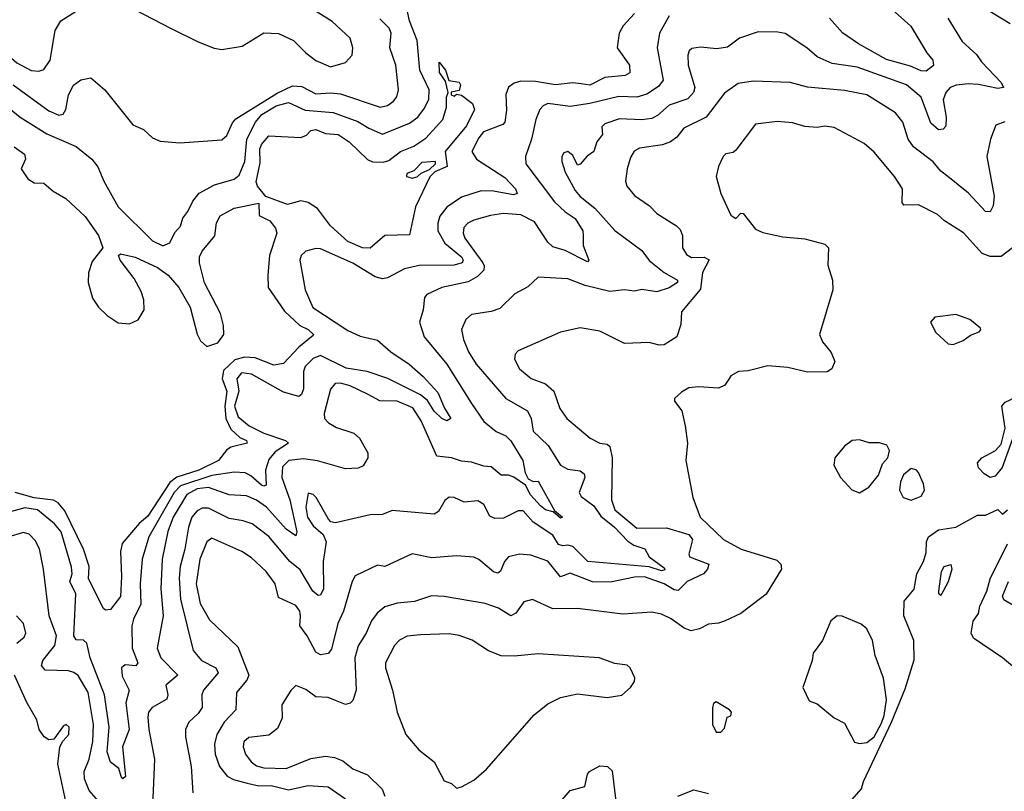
# Model space of a CAD drawing. Extents: x 1552294 to 1694791, y 811929 to 917222.
# Tile 432 of 643: x 1645057 to 1649042, y 860905 to 864029. Entities that reach past the tile are written whole.
import ezdxf

# ---------------------------------------------------------------- set-up
doc = ezdxf.new("R2010")
doc.units = 0

msp = doc.modelspace()

# ---------------------------------------------------------------- linework, layer by layer
at = {"layer": '0CON10XD'}
for points in [[(1645525, 864068.5), (1645667.5, 863995), (1645779.5, 863939.5), (1645844.1, 863914.1), (1645875, 863908.4), (1645957.5, 863922.5), (1646045, 863975.4), (1646105, 863973.1), (1646165.6, 863945.6), (1646215, 863894.6), (1646255, 863863.8), (1646315, 863838.1), (1646375, 863855.8), (1646402, 863885), (1646405.6, 863915), (1646394.4, 863955), (1646321.7, 864021.7), (1646198.9, 864098.9)], [(1644912.9, 864055), (1644936.7, 863985), (1645013.1, 863883.1), (1645045, 863854.2), (1645103.6, 863823.6), (1645135, 863821.3), (1645155, 863827.5), (1645180, 863865), (1645200.4, 863985), (1645223.3, 864025), (1645285, 864064.4)], [(1644975, 863702.6), (1645059.6, 863635), (1645167.5, 863567.5), (1645285.6, 863515.6), (1645348.7, 863465), (1645373, 863433), (1645397.2, 863375), (1645455, 863272.2), (1645595, 863133.8), (1645636.6, 863113.4), (1645664.1, 863125.9), (1645685, 863167.5), (1645707.4, 863192.6), (1645717.8, 863225), (1645738, 863252), (1645757.7, 863295), (1645783.2, 863326.8), (1645845, 863360.9), (1645925, 863384.1), (1645945, 863399.8), (1645968, 863455), (1645976.8, 863545), (1646011.5, 863615), (1646036.6, 863645), (1646095, 863679.9), (1646145, 863694.6), (1646212.4, 863662.4), (1646325, 863653.5), (1646425, 863617.4), (1646470.2, 863590.2), (1646525, 863566.4), (1646635, 863609.8), (1646668.1, 863635), (1646695, 863670.8), (1646712.3, 863707.7), (1646713.5, 863745), (1646675.9, 863825), (1646666.1, 863945), (1646634.7, 864025), (1646623.2, 864075)], [(1648575, 864083.1), (1648662.9, 864002.9), (1648727.8, 863895), (1648752.7, 863865), (1648755, 863844.2), (1648725, 863820.9), (1648705, 863822.4), (1648661.7, 863841.7), (1648565, 863868.4), (1648451.1, 863931.1), (1648386.2, 863976.2), (1648334.5, 864035)], [(1648952.7, 864082.7), (1649065, 864013.5)], [(1647545.2, 864054.8), (1647498.9, 864005), (1647482.9, 863975), (1647474.7, 863915), (1647525.4, 863845), (1647526.4, 863813.6), (1647506.8, 863803.2), (1647425, 863795.2), (1647365, 863764.4), (1647329.8, 863770.2), (1647296.1, 863773.9), (1647225, 863766.1), (1647145, 863779.4), (1647085, 863780), (1647057.9, 863772.1), (1647035, 863755.5), (1647024.2, 863725.8), (1647026.8, 863663.2), (1647020.8, 863615), (1647012.5, 863605), (1646934.6, 863575), (1646915, 863551.2), (1646886.6, 863495), (1646905.4, 863465), (1647020.9, 863390.9), (1647063.4, 863345), (1647070.5, 863325), (1647055, 863320), (1646975, 863335.6), (1646925, 863336.6), (1646845, 863310.4), (1646785, 863270.3), (1646756.7, 863233.3), (1646749, 863205), (1646749.2, 863175), (1646777.5, 863125), (1646845, 863069), (1646851.5, 863055), (1646847.8, 863045), (1646815, 863036), (1646673.5, 863033.5), (1646615, 863021.1), (1646545.3, 862984.7), (1646525, 862980), (1646495, 862988), (1646405, 863044.1), (1646275, 863101.8), (1646255, 863102.7), (1646215, 863091.5), (1646195.6, 863075), (1646191.2, 863055), (1646212.7, 862935), (1646243.4, 862863.4), (1646385, 862770.2), (1646435, 862747.9), (1646505, 862731.5), (1646559.1, 862685), (1646633.4, 862635), (1646690, 862585), (1646749.6, 862519.6), (1646776.7, 862456.7), (1646802.5, 862415), (1646785, 862405.5), (1646765, 862414.1), (1646735, 862443.6), (1646706.9, 862486.9), (1646679.7, 862510.3), (1646546.5, 862576.5), (1646463.1, 862605), (1646378.6, 862618.6), (1646275, 862669.4), (1646245, 862658), (1646212.5, 862625), (1646205.7, 862605), (1646205.2, 862534.8), (1646197.9, 862512.1), (1646186.2, 862503.8), (1646125, 862521.7), (1645995, 862594.1), (1645955, 862599.1), (1645935.7, 862575), (1645944.5, 862525), (1645926.5, 862465), (1645941.4, 862421.4), (1645985.1, 862385.1), (1646045.3, 862355), (1646132.5, 862325), (1646144.5, 862315), (1646090.5, 862279.5), (1646065, 862248), (1646051.5, 862205), (1646055, 862144.4), (1646045, 862140), (1646035, 862144.8), (1645992.6, 862182.6), (1645969.2, 862195), (1645925, 862197), (1645835, 862183.4), (1645708.5, 862141.5), (1645682.4, 862115), (1645579.8, 861935), (1645552.2, 861845), (1645544.3, 861745), (1645547.9, 861662.1), (1645517.7, 861602.3), (1645510.8, 861575), (1645512.4, 861485), (1645534.7, 861425), (1645526.8, 861413.2), (1645483.5, 861416.5), (1645469.4, 861405), (1645471.9, 861371.9), (1645499.6, 861315), (1645486.9, 861263.1), (1645500.5, 861155), (1645473.8, 861085), (1645485.4, 860964.6), (1645475, 860955.8), (1645467.1, 860965), (1645457.7, 860997.7), (1645425, 861022.5), (1645411.5, 861065), (1645418.6, 861165), (1645400.7, 861295), (1645342.9, 861445), (1645328.4, 861505), (1645315, 861517.4), (1645285, 861517.8), (1645275.9, 861535), (1645284.8, 861705), (1645260.5, 861755), (1645269.1, 861785), (1645267.3, 861812.7), (1645224.3, 861955), (1645198.6, 861988.6), (1645129.1, 862045), (1645077.7, 862052.3), (1645015, 862034.7)], [(1645030.8, 863765), (1645175, 863660.5), (1645215, 863642.4), (1645233.4, 863646.6), (1645243.8, 863665), (1645254, 863725), (1645275, 863764.3), (1645305, 863785.8), (1645345, 863793.8), (1645401.2, 863745), (1645515, 863603.8), (1645557.5, 863585), (1645595, 863551.2), (1645625, 863538), (1645705, 863530), (1645875, 863542.5), (1645895, 863560.8), (1645918.3, 863611.7), (1645932.2, 863627.8), (1646098.5, 863731.5), (1646160.8, 863760.8), (1646198.8, 863758.8), (1646255, 863729.3), (1646315, 863733.5), (1646355, 863729.3), (1646515.3, 863674.7), (1646545, 863681.6), (1646570.1, 863699.9), (1646583.1, 863716.9), (1646589.6, 863745), (1646578.8, 863845), (1646555.3, 863915.3), (1646559.8, 863975), (1646552.2, 863995), (1646515, 864033)], [(1647685.5, 864045), (1647646.2, 863975), (1647636.6, 863915), (1647660.7, 863785), (1647641.6, 863758.4), (1647595, 863727.1), (1647555, 863715.2), (1647482, 863718), (1647365, 863689.4), (1647285, 863678.2), (1647195, 863689.7), (1647175, 863680.9), (1647162.1, 863665), (1647145.3, 863624.7), (1647128.2, 863545), (1647103.6, 863475), (1647105.4, 863445), (1647221.8, 863291.8), (1647265, 863251.3), (1647305, 863224.4), (1647335.5, 863175), (1647338, 863155), (1647337.1, 863115), (1647360, 863055), (1647355, 863049.2), (1647265, 863094.5), (1647215, 863109.4), (1647195, 863127.8), (1647140.6, 863210.6), (1647085, 863239.6), (1647015, 863244.8), (1646962.9, 863237.1), (1646895, 863217.9), (1646871.2, 863205), (1646855, 863187.5), (1646851.7, 863165), (1646858.9, 863145), (1646930.9, 863045), (1646936.9, 863033.1), (1646935.9, 863015), (1646910.2, 862989.8), (1646871.7, 862968.3), (1646764.8, 862945.2), (1646705, 862916.5), (1646695.3, 862904.7), (1646690.5, 862855), (1646675.5, 862805), (1646694.5, 862745), (1646785.3, 862635), (1646885.9, 862475.9), (1646935, 862402.2), (1646985, 862361.6), (1647025, 862344.8), (1647045, 862324.7), (1647092.9, 862245), (1647103.2, 862195), (1647115, 862170), (1647135, 862160), (1647155, 862161.2), (1647221.7, 862041.7), (1647254.2, 862015), (1647245, 862010.8), (1647216.4, 862036.4), (1647185, 862045.2), (1647165, 862060.8), (1647124.3, 862105), (1647104.6, 862144.6), (1647057.4, 862177.4), (1647035, 862185.2), (1647005, 862185.4), (1646965, 862218.5), (1646935, 862220.9), (1646885, 862238.2), (1646845, 862241.1), (1646805, 862255.4), (1646745, 862262), (1646681.9, 862405), (1646647.4, 862457.4), (1646585, 862484.3), (1646515, 862486.7), (1646467.9, 862512.1), (1646395, 862547.4), (1646355, 862557.5), (1646333.4, 862556.6), (1646315, 862533.8), (1646288.8, 862435), (1646290.8, 862415), (1646306.4, 862396.4), (1646338.5, 862378.5), (1646409.5, 862355), (1646432.7, 862335), (1646466.2, 862275), (1646465.3, 862254.7), (1646447, 862223), (1646426.3, 862213.7), (1646375, 862210.8), (1646262.6, 862242.6), (1646205, 862251.6), (1646146, 862244), (1646121.2, 862218.8), (1646118.3, 862175), (1646149.8, 862085), (1646178.6, 861955), (1646175, 861938.9), (1646135, 861966.3), (1646055.7, 862055), (1646015, 862083.3), (1645975, 862101.9), (1645905, 862106.1), (1645821.2, 862135), (1645775, 862129.3), (1645733.7, 862106.3), (1645678.4, 862015), (1645656.9, 861956.9), (1645633.3, 861845), (1645627.6, 861725), (1645637.5, 861615), (1645612.8, 861485), (1645628.9, 861445), (1645697.1, 861375), (1645648.5, 861335), (1645656.7, 861295), (1645652.4, 861277.6), (1645593.3, 861245), (1645578.8, 861225), (1645575.4, 861205), (1645579.4, 861155), (1645603.2, 861035), (1645594.7, 860845)], [(1648812.9, 864035), (1648871.6, 863941.6), (1648928.7, 863888.7), (1648948.9, 863858.9), (1649028.9, 863775), (1649038.6, 863755), (1649015, 863750.4), (1648936.7, 863766.7), (1648895, 863769.1), (1648846.3, 863763.6), (1648823.1, 863755), (1648805, 863734.3), (1648794, 863705), (1648806.1, 863635), (1648805, 863597.5), (1648794.3, 863585.7), (1648775, 863582.9), (1648745, 863610.8), (1648705.8, 863715), (1648646.2, 863765), (1648446.5, 863836.5), (1648345, 863851.6), (1648285, 863878.2), (1648241.9, 863915), (1648155, 863972.7), (1648125, 863978.7), (1648045, 863979.6), (1647970, 863955), (1647921.8, 863918.2), (1647878.8, 863911.2), (1647812.2, 863917.8), (1647777.4, 863912.6), (1647766.3, 863903.7), (1647760.9, 863885), (1647762, 863845), (1647788.8, 863755), (1647784.2, 863734.2), (1647761.2, 863708.8), (1647685, 863683.6), (1647638.1, 863641.9), (1647615, 863629.8), (1647575, 863624), (1647485, 863627.7), (1647425, 863607.5), (1647412.7, 863595), (1647415.6, 863565), (1647393.1, 863535), (1647380, 863495), (1647353.4, 863476.6), (1647325, 863443.8), (1647315, 863440), (1647295, 863480), (1647275, 863495.6), (1647259.5, 863490.5), (1647250.6, 863475), (1647250.9, 863455), (1647265, 863412.5), (1647305, 863338.1), (1647325, 863312.9), (1647385, 863266.2), (1647465, 863176.1), (1647574.4, 863094.4), (1647604.5, 863054.5), (1647665, 863006.2), (1647718.9, 862975), (1647719.1, 862965), (1647685, 862943), (1647635, 862927.3), (1647575, 862936.6), (1647545, 862930.5), (1647505.3, 862935.3), (1647445, 862929.2), (1647345, 862952.9), (1647275, 862979.6), (1647155, 862986.5), (1647113, 862947), (1647060.7, 862919.3), (1646999.6, 862860.4), (1646965, 862848.2), (1646885, 862835.5), (1646862.2, 862815), (1646845.5, 862775), (1646852.8, 862735), (1646873.8, 862685), (1646904.9, 862634.9), (1647025, 862496.1), (1647112.1, 862445), (1647126.3, 862415), (1647135, 862363.1), (1647195.2, 862305.2), (1647245.3, 862225.2), (1647275, 862209.4), (1647325, 862202), (1647341.1, 862191.1), (1647344.6, 862175), (1647321.5, 862115), (1647328.8, 862098.8), (1647381.2, 862061.2), (1647409, 862019), (1647464.7, 861975), (1647518.3, 861918.3), (1647542.2, 861902.3), (1647587.2, 861887.2), (1647604.7, 861855), (1647665, 861810), (1647667.9, 861802.1), (1647655, 861798.2), (1647603.9, 861813.9), (1647356.5, 861835), (1647295, 861896.6), (1647275, 861901.6), (1647255, 861898.3), (1647237.7, 861905), (1647215, 861941.6), (1647134.7, 861995), (1647095, 862040.4), (1647075, 862040.8), (1647015, 862010.5), (1646979.5, 862009.5), (1646959.4, 862019.4), (1646935, 862065.8), (1646911.3, 862081.3), (1646856.3, 862076.3), (1646815, 862094.6), (1646795, 862095.4), (1646777, 862083), (1646751.5, 862038.5), (1646735, 862026.5), (1646565, 862042.2), (1646525, 862026.1), (1646475.6, 862024.4), (1646335, 861991.4), (1646315.7, 861995.7), (1646306.7, 862006.7), (1646256.7, 862095), (1646245, 862106.7), (1646225, 862112), (1646215.3, 862055), (1646221.6, 862015), (1646245, 861980), (1646285.5, 861945.5), (1646297.1, 861915), (1646285.3, 861835), (1646287, 861725), (1646275, 861699.1), (1646265, 861697.7), (1646243, 861715), (1646192.1, 861802.1), (1646150, 861835), (1646065, 861937.2), (1645997.5, 861987.5), (1645960.8, 862000.8), (1645905, 862009.2), (1645821, 862051), (1645795, 862051.4), (1645775, 862041.3), (1645754.3, 862015), (1645739.6, 861975), (1645725.2, 861885.2), (1645706.7, 861815), (1645702.5, 861767.5), (1645707.6, 861682.4), (1645758.8, 861475), (1645792.2, 861435), (1645850.4, 861405), (1645860, 861385), (1645800.4, 861315), (1645793.9, 861295), (1645795.2, 861244.8), (1645779.3, 861220.7), (1645741.8, 861185), (1645728.5, 861155), (1645728.7, 861125), (1645751.4, 861005), (1645758.3, 860898.3)], [(1646475, 863104.4), (1646444, 863106), (1646385, 863131.2), (1646314.5, 863195), (1646261.9, 863265), (1646225, 863288.5), (1646195, 863295.5), (1646140.6, 863280.6), (1646052.9, 863312.9), (1646020, 863355), (1646013.4, 863373.4), (1646030.6, 863449.4), (1646028.8, 863505), (1646035, 863524.3), (1646065, 863558.8), (1646195, 863552.5), (1646218.1, 863561.9), (1646235, 863580), (1646255, 863584.4), (1646295, 863568.9), (1646346.2, 863565), (1646390.8, 863535), (1646465, 863462.9), (1646485, 863454.2), (1646527.5, 863452.5), (1646550.4, 863459.6), (1646598, 863495), (1646652.2, 863517.8), (1646700, 863550), (1646770, 863625), (1646784.6, 863675.4), (1646784.7, 863715.3), (1646791.2, 863735), (1646780, 863780), (1646756.2, 863815), (1646755, 863857.5), (1646780, 863825), (1646793.6, 863783.6), (1646835, 863776.7), (1646841.2, 863765), (1646835, 863742.5), (1646803.8, 863736.2), (1646803.3, 863725), (1646815, 863720), (1646825, 863727.5), (1646845, 863723.8), (1646889.3, 863689.3), (1646898, 863665), (1646865, 863600), (1646779.2, 863495), (1646786.7, 863435), (1646737, 863413), (1646716.5, 863393.5), (1646658.2, 863271.8), (1646635, 863157.5), (1646535, 863155.5), (1646475, 863104.4)], [(1649044.4, 863615.6), (1649007.3, 863602.7), (1648985.7, 863545), (1648970.4, 863475), (1649000, 863315), (1648996.2, 863275), (1648985, 863251.1), (1648965, 863253.3), (1648897.1, 863327.1), (1648812.9, 863395), (1648785, 863415.5), (1648753.9, 863453.9), (1648673.8, 863513.8), (1648652.8, 863545), (1648630.5, 863615), (1648602, 863652), (1648485, 863724.6), (1648395, 863742.9), (1648245.7, 863755.7), (1648175, 863775.6), (1648025, 863780.7), (1647965, 863770.8), (1647908.7, 863731.3), (1647835.4, 863635), (1647745, 863590), (1647716, 863554), (1647690.8, 863535), (1647657.9, 863522.1), (1647565, 863509.2), (1647543.3, 863496.7), (1647528.6, 863471.4), (1647515.8, 863425.8), (1647508.6, 863375), (1647514.3, 863355), (1647545, 863318), (1647605.4, 863275.4), (1647635, 863244), (1647714.5, 863194.5), (1647729.4, 863179.4), (1647740, 863155), (1647740, 863105), (1647755, 863079.2), (1647776.4, 863066.4), (1647827.1, 863067.1), (1647847, 863057), (1647820.8, 863005), (1647812.2, 862937.8), (1647735, 862846.9), (1647732.2, 862795), (1647716.5, 862745), (1647665, 862713.3), (1647645, 862711.5), (1647605, 862722.7), (1647505, 862718.5), (1647405, 862768.2), (1647325, 862781.2), (1647245, 862764.3), (1647075, 862688), (1647062.5, 862675), (1647060, 862655), (1647080, 862615), (1647126.7, 862576.7), (1647185, 862554.5), (1647218.5, 862525), (1647243.1, 862455), (1647271.5, 862415), (1647365.8, 862335), (1647405, 862314.5), (1647435, 862311.2), (1647445, 862301.5), (1647455.1, 862254.9), (1647451.9, 862085), (1647465.8, 862045), (1647555, 861971), (1647675, 861971.6), (1647765.1, 861945.1), (1647779.8, 861925), (1647765.6, 861865), (1647768, 861855), (1647846, 861825), (1647841.1, 861805), (1647824.4, 861785), (1647758.5, 861755), (1647722.4, 861717.6), (1647705, 861720.3), (1647665.4, 861745), (1647585, 861773.7), (1647545, 861772), (1647447.6, 861752.4), (1647375, 861753.4), (1647285, 861787.8), (1647245, 861773.1), (1647195, 861837.3), (1647125, 861861.8), (1647080, 861865), (1647035, 861854.5), (1647018.5, 861835), (1647003, 861797), (1646991.7, 861788.3), (1646975, 861793.1), (1646915, 861843.5), (1646895, 861852.5), (1646825, 861857.9), (1646725, 861850.4), (1646645, 861866.4), (1646535, 861815.5), (1646505, 861820), (1646415, 861777.8), (1646401.9, 861755), (1646367, 861635), (1646344.3, 861585), (1646319, 861481), (1646305, 861463.5), (1646275, 861457.5), (1646255, 861467.8), (1646221.1, 861535), (1646191.1, 861575), (1646193.6, 861613.6), (1646191.2, 861635), (1646175, 861657.5), (1646105, 861690), (1646090.9, 861745), (1646054.6, 861795), (1645995, 861850.4), (1645956.2, 861876.2), (1645835, 861929.6), (1645815, 861915.6), (1645786.4, 861845), (1645771.2, 861745), (1645788.1, 861665), (1645825, 861600), (1645940.2, 861490.2), (1645984.6, 861375), (1645976.9, 861355), (1645934.6, 861305), (1645932.3, 861235), (1645885.2, 861184.8), (1645855.3, 861135), (1645845.3, 861095.3), (1645848.3, 861055), (1645865.9, 861005), (1645896.3, 860966.3), (1645922.5, 860952.5), (1645977.7, 860937.7), (1646025, 860927.7), (1646075, 860928.1), (1646145, 860910.9), (1646225, 860928.4), (1646305, 860923.2), (1646375.6, 860875)], [(1649075, 863105.7), (1649029.1, 863070.9), (1648985, 863071.1), (1648952.7, 863082.7), (1648875.9, 863165.9), (1648799.2, 863215), (1648771.1, 863241.1), (1648695, 863280), (1648635, 863278.6), (1648628.7, 863288.7), (1648629.5, 863345), (1648597.1, 863395), (1648515, 863492.9), (1648475, 863528), (1648352.6, 863592.6), (1648315, 863598.5), (1648285, 863593.1), (1648235, 863596.2), (1648185, 863612), (1648122.7, 863617.3), (1648035, 863605.6), (1647955, 863501.2), (1647945, 863492), (1647915, 863486), (1647904.5, 863475.5), (1647884.5, 863435.5), (1647875.8, 863395), (1647894.3, 863325), (1647935, 863237.5), (1647955, 863224), (1647975, 863246), (1647985, 863244), (1648035, 863181.5), (1648065, 863167.5), (1648145, 863149.5), (1648235, 863142.2), (1648315, 863120), (1648330.6, 863105), (1648327.1, 863035), (1648345.8, 862975), (1648347.1, 862935), (1648294.2, 862755), (1648306.2, 862725), (1648341.2, 862681.2), (1648356, 862645), (1648343.3, 862615), (1648325, 862603.8), (1648245, 862602.2), (1648165, 862620.4), (1648085, 862627.5), (1648005, 862607.5), (1647965.7, 862604.3), (1647935, 862587.8), (1647926.7, 862573.3), (1647910.4, 862549.6), (1647885, 862537.2), (1647805, 862543.1), (1647765, 862538.6), (1647735, 862521.2), (1647707.5, 862495), (1647707.5, 862485), (1647737.1, 862445), (1647750.6, 862385), (1647760, 862315), (1647753.3, 862245), (1647781.5, 862095), (1647811.1, 862015), (1647905, 861925.2), (1647977.1, 861885), (1648121.4, 861841.4), (1648137.8, 861825), (1648140, 861805), (1648077.4, 861702.6), (1647975, 861625.4), (1647912, 861595), (1647885, 861585.6), (1647845, 861581.9), (1647807.6, 861562.4), (1647775, 861555.4), (1647745.8, 861565), (1647694, 861604), (1647655, 861621.8), (1647615, 861630), (1647497.4, 861622.6), (1647315, 861645.4), (1647215, 861643.8), (1647132.1, 861682.1), (1647097.8, 861672.2), (1647065, 861626.5), (1647045, 861615.4), (1646995, 861646.2), (1646941.2, 861665), (1646775, 861694), (1646723.4, 861696.6), (1646655, 861673.8), (1646585, 861667.1), (1646535, 861652.2), (1646503.7, 861626.4), (1646480.8, 861595), (1646459.1, 861545), (1646426.5, 861493.5), (1646413.2, 861445), (1646418.8, 861315), (1646405, 861272.5), (1646395, 861262.2), (1646375, 861256.4), (1646335, 861272.2), (1646305, 861284.4), (1646255, 861287.8), (1646215, 861317.5), (1646175, 861333.3), (1646155, 861313.3), (1646118.1, 861255), (1646119.3, 861200.7), (1646100.2, 861159.8), (1646065, 861132.7), (1645985, 861122.7), (1645964.7, 861105.3), (1645960.8, 861085), (1645971.2, 861055), (1645993.5, 861025), (1646015, 861008.5), (1646045, 861000.4), (1646135, 860997.5), (1646235, 861037.3), (1646295, 861047.8), (1646331.7, 861041.7), (1646365, 861027.8), (1646405, 860996.2), (1646465, 860972.1), (1646524.2, 860914.2), (1646534.7, 860884.7)], [(1645035, 863514.2), (1645076.7, 863485), (1645080, 863465), (1645063.5, 863425), (1645089.4, 863385), (1645115, 863369.1), (1645155, 863366.9), (1645192, 863335), (1645244.2, 863305), (1645322.6, 863232.6), (1645375.5, 863155.5), (1645393.8, 863105), (1645349.9, 863050.1), (1645335.6, 863004.4), (1645334.8, 862965), (1645352.3, 862902.3), (1645375.8, 862865.8), (1645411.1, 862831.1), (1645455, 862802), (1645501.9, 862798.1), (1645536.6, 862813.4), (1645560.3, 862855), (1645559.5, 862895), (1645549.3, 862929.3), (1645520.7, 862980.7), (1645464.3, 863055), (1645456.7, 863075), (1645465, 863081.2), (1645525, 863067.8), (1645615, 863026.5), (1645657.3, 862995), (1645701.6, 862945), (1645746.4, 862865), (1645775.7, 862755.7), (1645788.7, 862728.7), (1645815, 862706.2), (1645858.8, 862721.2), (1645883.8, 862755), (1645881.5, 862791.5), (1645869.3, 862839.3), (1645805, 862964), (1645784.2, 863045), (1645785, 863068.8), (1645795, 863091.4), (1645846.4, 863153.6), (1645853, 863207), (1645868.6, 863235), (1645925, 863265.8), (1646025, 863285.8), (1646026.2, 863236.2), (1646070, 863215), (1646092.5, 863185), (1646098.2, 863165), (1646068.5, 863075), (1646060.8, 862995), (1646062.5, 862945), (1646129.3, 862849.3), (1646190.8, 862790.8), (1646224, 862775), (1646246.7, 862755), (1646245, 862750), (1646187.1, 862702.9), (1646125, 862636.9), (1646085, 862630), (1646009.7, 862659.8), (1645967.2, 862662.8), (1645927.5, 862652.5), (1645881.2, 862608.8), (1645876.1, 862575), (1645895.6, 862525), (1645887.5, 862465), (1645891.4, 862415), (1645911.4, 862371.4), (1645947.6, 862337.6), (1645975.6, 862325), (1645978, 862315), (1645911.5, 862298.5), (1645893.5, 862286.5), (1645862.1, 862245), (1645781.5, 862205), (1645692.8, 862177.2), (1645664.1, 862155.9), (1645575, 862019.7), (1645540.5, 861989.5), (1645472.2, 861907.8), (1645464.5, 861875.5), (1645469, 861775), (1645465, 861694.4), (1645425, 861641.2), (1645405, 861638.8), (1645396.7, 861645), (1645336.2, 861765), (1645337.9, 861815), (1645314.9, 861885), (1645240.1, 862040.1), (1645212.5, 862072.5), (1645194, 862084), (1645115, 862093.3), (1645039.4, 862115)], [(1646645, 863387.5), (1646665, 863392.5), (1646681.7, 863408.3), (1646715, 863422.5), (1646740, 863445), (1646740, 863455), (1646685, 863451.2), (1646652.3, 863417.7), (1646623.8, 863406.2), (1646622.5, 863395), (1646627.5, 863392.5), (1646645, 863387.5)], [(1648835, 862713.8), (1648875, 862730), (1648905, 862752.5), (1648940, 862765), (1648947, 862773), (1648945, 862780), (1648902.5, 862815), (1648845.5, 862835.5), (1648760, 862825), (1648742.5, 862805), (1648765, 862762.5), (1648815, 862716.7), (1648835, 862713.8)], [(1648985, 862176.2), (1648960, 862190), (1648937.5, 862215), (1648933.8, 862235), (1648950.4, 862255), (1649005.4, 862284.6), (1649029.2, 862310.8), (1649044.9, 862375), (1649032.2, 862465), (1649045, 862480.6), (1649085, 862500), (1649104.5, 862484.5), (1649111.8, 862465), (1649108.1, 862425), (1649033.3, 862216.7), (1649005, 862180.4), (1648985, 862176.2)], [(1648455, 862113.5), (1648493.1, 862136.9), (1648532, 862185), (1648549.3, 862230.7), (1648570, 862255), (1648576.7, 862285), (1648566.1, 862306.1), (1648536.1, 862316.1), (1648495, 862316.2), (1648455, 862328.8), (1648425.7, 862325.7), (1648395, 862302.9), (1648356.4, 862255), (1648351.4, 862225), (1648378.7, 862175), (1648425, 862125.5), (1648455, 862113.5)], [(1648665, 862084.5), (1648705, 862100), (1648719.1, 862125), (1648715, 862150), (1648695, 862196), (1648685, 862206.2), (1648665, 862212.5), (1648634.1, 862185.9), (1648621.7, 862158.3), (1648616.9, 862125), (1648632, 862095), (1648665, 862084.5)], [(1648415, 860859.7), (1648463.8, 860915), (1648471.6, 860945), (1648585.3, 861184.7), (1648640.7, 861319.3), (1648676.9, 861436.9), (1648675.6, 861515), (1648635.6, 861615), (1648635.8, 861675), (1648676.6, 861723.4), (1648687.1, 861785), (1648714, 861835), (1648725, 861872.5), (1648727.1, 861915), (1648734.4, 861935), (1648775, 861963.8), (1648845, 861974.5), (1648933.6, 862023.6), (1648965, 862022.5), (1649015, 862046.7), (1649035, 862027.5), (1649055, 862044.3)], [(1645395, 860843.8), (1645337.7, 860907.7), (1645318.8, 860955), (1645318.2, 860985), (1645338, 861035), (1645353.6, 861106.4), (1645355.2, 861175.2), (1645334, 861305), (1645293.8, 861373.8), (1645276.6, 861386.6), (1645255, 861392.3), (1645160, 861395), (1645145.4, 861415), (1645151.2, 861435), (1645198.9, 861495), (1645205.8, 861534.2), (1645176.7, 861615), (1645153.2, 861805), (1645137.2, 861887.2), (1645120.1, 861920.1), (1645095.6, 861945.6), (1645073.1, 861953.1), (1644945, 861915.4)], [(1649122.4, 861372.4), (1649035, 861445.6), (1648916.7, 861525), (1648908.2, 861545), (1648915, 861594), (1648936.6, 861625), (1648942.7, 861655), (1648970.4, 861715), (1648985, 861765.3), (1649055, 861907.1)], [(1648785, 861697.5), (1648776.7, 861705), (1648776.2, 861715), (1648787.4, 861795), (1648797.8, 861815), (1648825, 861823.5), (1648829.8, 861805), (1648815, 861753.8), (1648785, 861697.5)], [(1649082.9, 861655), (1649040, 861680), (1649034.7, 861694.7), (1649059.1, 861755)], [(1645045, 861504.3), (1645075, 861528.6), (1645082.5, 861545), (1645072.7, 861585), (1645044.4, 861615)], [(1648455, 861099.2), (1648485, 861102.9), (1648515.6, 861125), (1648545, 861180.5), (1648555, 861212.5), (1648565.4, 861275.4), (1648553.2, 861363.2), (1648518.9, 861455), (1648508.2, 861515), (1648485, 861563.1), (1648462.4, 861582.4), (1648385, 861614.2), (1648365, 861616), (1648339.2, 861595), (1648306, 861515), (1648268.8, 861465), (1648264.2, 861435), (1648226.7, 861325), (1648251.7, 861271.7), (1648285, 861258.8), (1648352.7, 861202.7), (1648395, 861181.2), (1648435, 861103.8), (1648455, 861099.2)], [(1646825, 860917.5), (1646845, 860923.3), (1646895, 860950), (1646946, 860995), (1647138.6, 861215), (1647195, 861258.9), (1647245, 861285.5), (1647315, 861299.4), (1647435, 861284.4), (1647494.5, 861294.5), (1647529.5, 861325), (1647545, 861350), (1647545.8, 861365), (1647527.5, 861405), (1647515, 861415.7), (1647465, 861422.9), (1647402.5, 861445), (1647155, 861461.8), (1647058.3, 861451.7), (1647005, 861453.8), (1646953.7, 861473.6), (1646887.6, 861517.6), (1646835.4, 861535.4), (1646795, 861542.7), (1646679.1, 861539.1), (1646625, 861533.4), (1646593.5, 861516.5), (1646574.4, 861495.6), (1646537.4, 861425), (1646537.6, 861405), (1646565.4, 861315), (1646584.4, 861225), (1646619.2, 861135), (1646673, 861073), (1646733.8, 861025), (1646775, 860947.5), (1646805, 860936.7), (1646825, 860917.5)], [(1645248.2, 860845), (1645211.2, 861015), (1645220, 861085), (1645231.7, 861108.3), (1645255.6, 861135), (1645257.5, 861165), (1645245, 861176), (1645235, 861170), (1645195, 861116.7), (1645175, 861113.8), (1645156.1, 861126.1), (1645136.2, 861155), (1645126, 861195), (1645085.6, 861265), (1645035.9, 861375.9)], [(1647895, 861144), (1647909.5, 861160.5), (1647920, 861205), (1647935, 861210), (1647937.5, 861225), (1647930, 861235), (1647875, 861266.7), (1647865, 861260), (1647861.4, 861245), (1647860.5, 861175), (1647875, 861144.3), (1647895, 861144)], [(1647185, 860792.5), (1647285, 860908.8), (1647344, 860925), (1647354.6, 860975), (1647363.3, 860985), (1647405, 861008.6), (1647435.6, 861005.6), (1647455, 860987.5), (1647469.4, 860865)], [(1647720, 860885), (1647785, 860910.6), (1647845, 860895.6)]]:
    msp.add_lwpolyline(points, dxfattribs=at)

doc.saveas('drawing.dxf')
